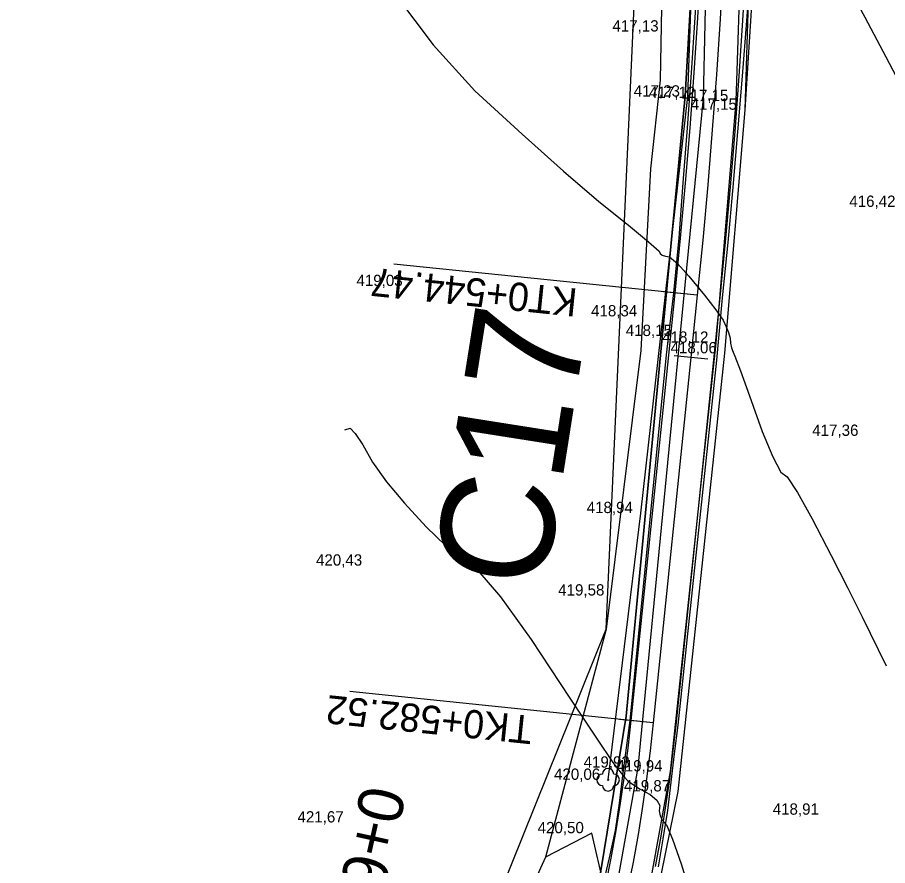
# Model space of a CAD drawing. Extents: x -574342 to -507939, y -1144044 to -1123894.
# Drawn here: x -508554.2 to -508477.2, y -1143627.4 to -1143552.3 of the extents above; entities that cross this region are included whole.
import ezdxf

# ---------------------------------------------------------------- set-up
doc = ezdxf.new("R2010")
doc.units = 0
for name, color, linetype in [('01_PARCELY_NAVRH_PC', 7, 'Continuous'), ('01_PARCELY_NAVRH_ŽP', 7, 'Continuous'), ('03_PC_POPIS_NAVRH', 7, 'Continuous'), ('1000', 7, 'Continuous'), ('18', 7, 'Continuous'), ('21', 7, 'Continuous'), ('23', 7, 'Continuous'), ('37', 7, 'Continuous'), ('42', 7, 'Continuous'), ('54', 7, 'Continuous'), ('55', 7, 'Continuous'), ('6', 7, 'Continuous'), ('Level 255', 7, 'Continuous'), ('VRST HL', 7, 'Continuous'), ('VRST VEDL', 7, 'Continuous')]:
    doc.layers.add(name, color=color, linetype=linetype)

msp = doc.modelspace()

# ---------------------------------------------------------------- linework, layer by layer
at = {"layer": '01_PARCELY_NAVRH_PC'}
for points in [[(-508550.74, -1143812.56), (-508547.51, -1143799.72), (-508547.8, -1143787.43), (-508554.08, -1143749.16), (-508553.41, -1143747.02), (-508554.21, -1143734.12), (-508553.55, -1143725.9), (-508551.64, -1143719.89), (-508547.57, -1143710.87), (-508540.84, -1143702.78), (-508531.01, -1143689.84), (-508528.88, -1143683.95), (-508518.64, -1143667.59), (-508513.88, -1143662.3), (-508507.94, -1143646.93), (-508502.84, -1143629.47), (-508500.33, -1143614.14), (-508495.09, -1143559.2), (-508493.85, -1143537.59)], [(-508550.74, -1143812.56), (-508547.51, -1143799.72), (-508547.8, -1143787.43), (-508554.08, -1143749.16), (-508553.41, -1143747.02), (-508554.21, -1143734.12), (-508553.55, -1143725.9), (-508551.64, -1143719.89), (-508547.57, -1143710.87), (-508540.84, -1143702.78), (-508531.01, -1143689.84), (-508528.88, -1143683.95), (-508518.64, -1143667.59), (-508513.88, -1143662.3), (-508507.94, -1143646.93), (-508502.84, -1143629.47), (-508500.33, -1143614.14), (-508495.09, -1143559.2), (-508493.85, -1143537.59)], [(-508488.59, -1143541.43), (-508489.82, -1143560.44), (-508491.6, -1143582.01), (-508495.73, -1143620.81), (-508499.42, -1143638.98), (-508505.75, -1143657.81), (-508517.46, -1143682.4), (-508526.71, -1143694.52), (-508540.76, -1143717.14), (-508543.32, -1143721.09), (-508546.79, -1143736.35), (-508545.73, -1143746.01), (-508540.36, -1143791.5), (-508536.1, -1143827.99)], [(-508488.59, -1143541.43), (-508489.82, -1143560.44), (-508491.6, -1143582.01), (-508495.73, -1143620.81), (-508499.42, -1143638.98), (-508505.75, -1143657.81), (-508517.46, -1143682.4), (-508526.71, -1143694.52), (-508540.76, -1143717.14), (-508543.32, -1143721.09), (-508546.79, -1143736.35), (-508545.73, -1143746.01), (-508540.36, -1143791.5), (-508536.1, -1143827.99)]]:
    msp.add_lwpolyline(points, dxfattribs=at)
at = {"layer": '01_PARCELY_NAVRH_ŽP'}
msp.add_lwpolyline([(-508493.85, -1143537.59), (-508495.09, -1143559.2), (-508500.33, -1143614.14), (-508502.84, -1143629.47), (-508507.94, -1143646.93), (-508513.88, -1143662.3), (-508518.64, -1143667.59), (-508528.88, -1143683.95), (-508531.01, -1143689.84), (-508540.84, -1143702.78), (-508502.09, -1143606.43), (-508497.34, -1143500.64)], dxfattribs=at)
at = {"layer": '1000'}
for points in [[(-508493.927, -1143547.399), (-508494.233, -1143552.28), (-508494.57, -1143557.158), (-508494.928, -1143562.035), (-508495.303, -1143566.911), (-508495.663, -1143571.789), (-508496.125, -1143576.658), (-508496.766, -1143582.155), (-508500.008, -1143614.517), (-508500.31, -1143616.959), (-508500.651, -1143619.394), (-508500.937, -1143621.838), (-508501.299, -1143624.271), (-508501.817, -1143626.678), (-508502.371, -1143629.074)], [(-508493.724, -1143547.41), (-508494.006, -1143552.294), (-508494.327, -1143557.175), (-508494.688, -1143562.054), (-508495.089, -1143566.929), (-508495.529, -1143571.801), (-508496.01, -1143576.67), (-508496.576, -1143582.175), (-508499.904, -1143614.528), (-508500.176, -1143616.975), (-508500.489, -1143619.416), (-508500.842, -1143621.852), (-508501.236, -1143624.282), (-508501.671, -1143626.705), (-508502.145, -1143629.121)], [(-508489.73, -1143547.624), (-508490.013, -1143552.54), (-508490.336, -1143557.454), (-508490.7, -1143562.366), (-508491.103, -1143567.274), (-508491.547, -1143572.178), (-508492.031, -1143577.079), (-508492.597, -1143582.584), (-508495.925, -1143614.937), (-508496.205, -1143617.45), (-508496.526, -1143619.958), (-508496.889, -1143622.46), (-508497.293, -1143624.955), (-508497.739, -1143627.443)], [(-508489.322, -1143547.646), (-508489.654, -1143552.562), (-508490.063, -1143557.473), (-508490.475, -1143562.383), (-508490.881, -1143567.293), (-508491.329, -1143572.199), (-508491.818, -1143577.101), (-508492.32, -1143582.613), (-508495.752, -1143614.955), (-508496.081, -1143617.465), (-508496.363, -1143619.98), (-508496.672, -1143622.493), (-508497.06, -1143624.995), (-508497.491, -1143627.49)]]:
    msp.add_lwpolyline(points, dxfattribs=at)
at = {"layer": '21'}
msp.add_lwpolyline([(-508491.727, -1143547.517), (-508492.009, -1143552.417), (-508492.332, -1143557.315), (-508492.694, -1143562.21), (-508493.096, -1143567.102), (-508493.538, -1143571.99), (-508494.02, -1143576.874), (-508494.587, -1143582.38), (-508497.914, -1143614.733), (-508498.19, -1143617.212), (-508498.507, -1143619.687), (-508498.866, -1143622.156), (-508499.265, -1143624.619), (-508499.705, -1143627.074), (-508500.186, -1143629.522)], dxfattribs=at)
at = {"layer": '23'}
for points in [[(-508494.02, -1143576.874), (-508520.879, -1143574.112)], [(-508494.02, -1143576.874), (-508497.005, -1143576.567)], [(-508497.914, -1143614.733), (-508524.773, -1143611.97)], [(-508497.914, -1143614.733), (-508500.899, -1143614.426)]]:
    msp.add_lwpolyline(points, dxfattribs=at)
at = {"layer": '37'}
for points in [[(-508525.32, -1143690.09), (-508513.6, -1143672.94), (-508505.96, -1143657.45), (-508499.97, -1143638.8), (-508496.4, -1143619.04), (-508492.34, -1143581.07), (-508490.58, -1143559.67), (-508489.7, -1143532.61), (-508489.43, -1143504.5), (-508490.15, -1143484.79), (-508492.11, -1143459.13), (-508495.1, -1143425.66), (-508500.09, -1143376.04), (-508503.8, -1143337.81), (-508507.09, -1143312.37)], [(-508525.32, -1143690.09), (-508513.6, -1143672.94), (-508505.96, -1143657.45), (-508499.97, -1143638.8), (-508496.4, -1143619.04), (-508492.34, -1143581.07), (-508490.58, -1143559.67), (-508489.7, -1143532.61), (-508489.43, -1143504.5), (-508490.15, -1143484.79), (-508492.11, -1143459.13), (-508495.1, -1143425.66), (-508500.09, -1143376.04), (-508503.8, -1143337.81), (-508507.09, -1143312.37)], [(-508510.49, -1143313.12), (-508507.27, -1143338.28), (-508503.11, -1143376.47), (-508498.08, -1143426.3), (-508495.07, -1143459.12), (-508493.11, -1143485.1), (-508492.51, -1143504.33), (-508492.91, -1143532.93), (-508493.51, -1143559.4), (-508495.57, -1143580.48), (-508499.3, -1143618.7), (-508502.79, -1143638.29), (-508508.8, -1143655.9), (-508516.61, -1143671.63), (-508527.34, -1143687.8)], [(-508510.49, -1143313.12), (-508507.27, -1143338.28), (-508503.11, -1143376.47), (-508498.08, -1143426.3), (-508495.07, -1143459.12), (-508493.11, -1143485.1), (-508492.51, -1143504.33), (-508492.91, -1143532.93), (-508493.51, -1143559.4), (-508495.57, -1143580.48), (-508499.3, -1143618.7), (-508502.79, -1143638.29), (-508508.8, -1143655.9), (-508516.61, -1143671.63), (-508527.34, -1143687.8)]]:
    msp.add_lwpolyline(points, dxfattribs=at)
at = {"layer": '42'}
for points in [[(-508504.21, -1143312.1), (-508501.69, -1143337.29), (-508498.26, -1143372.94), (-508494.88, -1143409.3), (-508491.01, -1143461.13), (-508489.31, -1143484.85), (-508488.03, -1143504.43), (-508488.95, -1143532.56), (-508489.82, -1143560.44), (-508491.6, -1143582.01), (-508495.73, -1143620.81), (-508499.42, -1143638.98), (-508505.75, -1143657.81), (-508512.68, -1143673.17), (-508526.71, -1143694.52), (-508534.28, -1143716.76), (-508532.3, -1143723.14), (-508529.03, -1143725.92)], [(-508504.21, -1143312.1), (-508501.69, -1143337.29), (-508498.26, -1143372.94), (-508494.88, -1143409.3), (-508491.01, -1143461.13), (-508489.31, -1143484.85), (-508488.03, -1143504.43), (-508488.95, -1143532.56), (-508489.82, -1143560.44), (-508491.6, -1143582.01), (-508495.73, -1143620.81), (-508499.42, -1143638.98), (-508505.75, -1143657.81), (-508512.68, -1143673.17), (-508526.71, -1143694.52), (-508534.28, -1143716.76), (-508532.3, -1143723.14), (-508529.03, -1143725.92)], [(-508521.01, -1143320.13), (-508510.53, -1143349.71), (-508508.58, -1143357.79), (-508506.15, -1143377.78), (-508502.71, -1143415.99), (-508498.45, -1143459.61), (-508496.19, -1143497.26), (-508496.88, -1143533.66), (-508497.32, -1143557.82), (-508498.15, -1143565.66), (-508499.01, -1143581.75), (-508502.09, -1143606.43), (-508507.47, -1143626.62)], [(-508521.01, -1143320.13), (-508510.53, -1143349.71), (-508508.58, -1143357.79), (-508506.15, -1143377.78), (-508502.71, -1143415.99), (-508498.45, -1143459.61), (-508496.19, -1143497.26), (-508496.88, -1143533.66), (-508497.32, -1143557.82), (-508498.15, -1143565.66), (-508499.01, -1143581.75), (-508502.09, -1143606.43), (-508507.47, -1143626.62)]]:
    msp.add_lwpolyline(points, dxfattribs=at)
msp.add_lwpolyline([(-508538.41, -1143695.73), (-508536.03, -1143697.41), (-508531.93, -1143692.19), (-508526.4, -1143681.8), (-508521.18, -1143676.17), (-508509.4, -1143654.6), (-508502.28, -1143629.22), (-508503.37, -1143624.51), (-508507.47, -1143626.62), (-508513.03, -1143638.88), (-508523.82, -1143660.09), (-508531.2, -1143679.3)], close=True, dxfattribs=at)
msp.add_lwpolyline([(-508538.41, -1143695.73), (-508536.03, -1143697.41), (-508531.93, -1143692.19), (-508526.4, -1143681.8), (-508521.18, -1143676.17), (-508509.4, -1143654.6), (-508502.28, -1143629.22), (-508503.37, -1143624.51), (-508507.47, -1143626.62), (-508513.03, -1143638.88), (-508523.82, -1143660.09), (-508531.2, -1143679.3)], close=True, dxfattribs=at)
at = {"layer": '54'}
msp.add_circle((-508501.92, -1143619.78), 0.05, dxfattribs=at)
for centre, start, end in [((-508501.92, -1143619.28), 0, 180), ((-508502.42, -1143619.78), 90, 270), ((-508501.42, -1143619.78), 270, 90), ((-508501.92, -1143620.28), 180, 0)]:
    msp.add_arc(centre, 0.5, start, end, dxfattribs=at)
at = {"layer": '55'}
msp.add_lwpolyline([(-508501.92, -1143619.78), (-508499.03, -1143596.16), (-508494.86, -1143559.27), (-508493.98, -1143533.6), (-508494.02, -1143498.63), (-508495.74, -1143463.34), (-508499.03, -1143434.63), (-508504.92, -1143378.99), (-508508.93, -1143344.09)], dxfattribs=at)
msp.add_lwpolyline([(-508501.92, -1143619.78), (-508499.03, -1143596.16), (-508494.86, -1143559.27), (-508493.98, -1143533.6), (-508494.02, -1143498.63), (-508495.74, -1143463.34), (-508499.03, -1143434.63), (-508504.92, -1143378.99), (-508508.93, -1143344.09)], dxfattribs=at)
at = {"layer": '6'}
msp.add_lwpolyline([(-508493.095, -1143582.533), (-508496.079, -1143582.226)], dxfattribs=at)
at = {"layer": 'VRST HL'}
msp.add_lwpolyline([(-508525.225, -1143588.786), (-508524.75, -1143588.649), (-508524.3, -1143589.117), (-508523.638, -1143590.122), (-508522.764, -1143591.664), (-508521.536, -1143593.387), (-508519.952, -1143595.293), (-508518.014, -1143597.38), (-508516.285, -1143599.07), (-508514.765, -1143600.362), (-508513.454, -1143601.256), (-508511.44, -1143603.585), (-508508.721, -1143607.347), (-508505.297, -1143612.544), (-508502.886, -1143616.179), (-508501.486, -1143618.254), (-508501.098, -1143618.768), (-508500.757, -1143619.202), (-508500.462, -1143619.556), (-508500.214, -1143619.831), (-508499.753, -1143620.177), (-508499.079, -1143620.595), (-508498.193, -1143621.084), (-508497.616, -1143621.568), (-508497.349, -1143622.048), (-508497.391, -1143622.522), (-508497.305, -1143622.965), (-508497.091, -1143623.377), (-508496.748, -1143623.757), (-508496.204, -1143625.038), (-508495.459, -1143627.22), (-508494.511, -1143630.302)], dxfattribs=at)
at = {"layer": 'VRST VEDL'}
for points in [[(-508465.699, -1143580.665), (-508468.494, -1143575.022), (-508469.735, -1143572.283), (-508470.821, -1143569.629), (-508471.752, -1143567.057), (-508472.679, -1143564.767), (-508473.603, -1143562.759), (-508474.522, -1143561.032), (-508475.753, -1143558.709), (-508477.295, -1143555.789), (-508479.148, -1143552.274), (-508480.419, -1143549.895)], [(-508520.648, -1143550.351), (-508517.408, -1143554.677), (-508513.703, -1143558.761), (-508509.533, -1143562.605), (-508505.877, -1143565.87), (-508502.735, -1143568.557), (-508500.109, -1143570.667), (-508498.327, -1143572.137), (-508497.392, -1143572.968), (-508497.301, -1143573.159), (-508497.119, -1143573.304), (-508496.847, -1143573.404), (-508496.483, -1143573.458), (-508495.787, -1143574.05), (-508494.756, -1143575.18), (-508493.392, -1143576.849), (-508492.388, -1143578.151), (-508491.743, -1143579.085), (-508491.457, -1143579.653), (-508491.25, -1143580.178), (-508491.121, -1143580.659), (-508491.071, -1143581.097), (-508490.983, -1143581.512), (-508490.856, -1143581.903), (-508490.691, -1143582.27), (-508490.205, -1143583.565), (-508489.4, -1143585.788), (-508488.274, -1143588.939), (-508487.346, -1143591.185), (-508486.614, -1143592.526), (-508486.079, -1143592.961), (-508485.162, -1143594.338), (-508483.864, -1143596.655), (-508482.185, -1143599.914), (-508480.707, -1143602.809), (-508479.433, -1143605.339), (-508477.287, -1143609.672)]]:
    msp.add_lwpolyline(points, dxfattribs=at)

# ---------------------------------------------------------------- texts
at = {"layer": '03_PC_POPIS_NAVRH'}
msp.add_text('C17', height=10, rotation=81.01623, dxfattribs=at).set_placement((-508507.531, -1143603.144))
at = {"layer": '18'}
for s, height, rotation, p in [('KT0+544.47', 2.5, 174.12738, (-508504.549, -1143576.294)), ('TK0+582.52', 2.5, 174.12738, (-508508.514, -1143614.145)), ('0+600', 4, 257.45196, (-508523.68, -1143620.105))]:
    msp.add_text(s, height=height, rotation=rotation, dxfattribs=at).set_placement(p)
at = {"layer": 'Level 255'}
for s, p in [('417,13', (-508501.535, -1143553.51)), ('417,23', (-508499.645, -1143559.27)), ('417,12', (-508498.295, -1143559.4)), ('417,15', (-508495.365, -1143559.67)), ('417,15', (-508494.605, -1143560.44)), ('416,42', (-508480.565, -1143569.04)), ('419,03', (-508524.195, -1143576.05)), ('418,34', (-508503.425, -1143578.74)), ('418,15', (-508500.355, -1143580.48)), ('418,12', (-508497.125, -1143581.07)), ('418,06', (-508496.385, -1143582.01)), ('417,36', (-508483.845, -1143589.32)), ('418,94', (-508503.815, -1143596.16)), ('420,43', (-508527.775, -1143600.81)), ('419,58', (-508506.335, -1143603.46)), ('419,93', (-508504.085, -1143618.7)), ('419,94', (-508501.185, -1143619.04)), ('420,06', (-508506.705, -1143619.78)), ('419,87', (-508500.515, -1143620.81)), ('418,91', (-508487.345, -1143622.87)), ('421,67', (-508529.415, -1143623.56)), ('420,50', (-508508.155, -1143624.51))]:
    msp.add_text(s, height=1, dxfattribs=at).set_placement(p)

doc.saveas('drawing.dxf')
